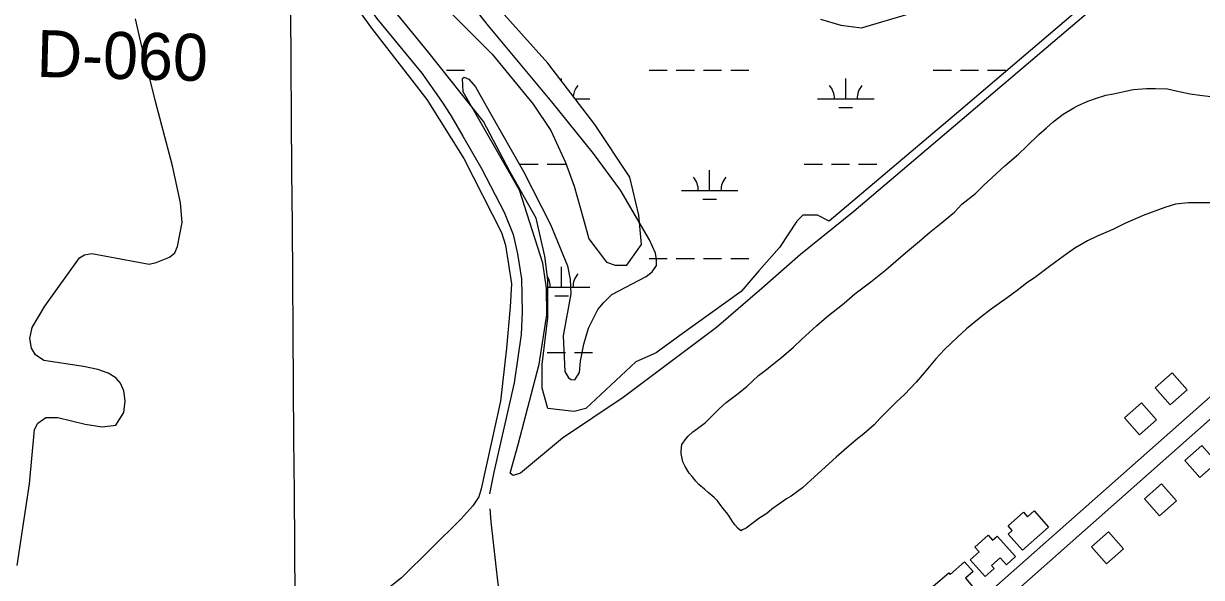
# Model space of a CAD drawing. Extents: x 3535183 to 3573198, y 534952 to 560562.
# Drawn here: x 3554620 to 3556701, y 554240 to 555219 of the extents above; entities that cross this region are included whole.
import ezdxf

# ---------------------------------------------------------------- set-up
doc = ezdxf.new("R2010")
doc.units = 0
for name, color, linetype in [('V-BLDG-OTLN', 7, 'Continuous'), ('V-GRID-MAJR', 7, 'Continuous'), ('V-RIVR-RANG-IDEN', 7, 'Continuous'), ('V-ROAD-CNTR', 7, 'Continuous'), ('V-SITE-VEGE', 7, 'Continuous'), ('V-TOPO-SHOR', 7, 'Continuous'), ('V-WETL-SWMP', 7, 'Continuous')]:
    doc.layers.add(name, color=color, linetype=linetype)

msp = doc.modelspace()

# ---------------------------------------------------------------- linework, layer by layer
at = {"layer": 'V-BLDG-OTLN'}
for points in [[(3556646.042669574, 554545.0218836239), (3556675.9606097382, 554571.571830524), (3556649.4106628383, 554601.4897706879), (3556619.4927226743, 554574.9398237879)], [(3556591.69977826, 554492.1589893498), (3556621.6177184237, 554518.70893625), (3556595.0677715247, 554548.6268764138), (3556565.1498313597, 554522.076929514)], [(3556701.74955816, 554473.0530275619), (3556671.8156180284, 554446.5190806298), (3556698.3485649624, 554416.5861404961), (3556728.282505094, 554443.1190874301)], [(3556630.6077004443, 554405.541162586), (3556600.673760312, 554379.0072156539), (3556627.2067072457, 554349.0742755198), (3556657.140647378, 554375.6072224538)], [(3556431.161, 554329.148), (3556385.1580000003, 554288.01), (3556359.651, 554316.535), (3556367.009, 554323.115), (3556359.872, 554331.096), (3556386.903, 554355.2710000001), (3556393.994, 554347.345), (3556405.606, 554357.726)], [(3556340.137, 554313.201), (3556372.682, 554276.816), (3556356.443, 554262.289), (3556345.45, 554274.584), (3556330.27, 554261.005), (3556334.919, 554255.81), (3556319.18, 554241.734), (3556292.769, 554271.26), (3556308.274, 554285.129), (3556300.637, 554293.667), (3556324.058, 554314.618), (3556331.9080000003, 554305.8420000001)], [(3556536.618888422, 554320.51933263), (3556506.6849482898, 554293.9853856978), (3556533.217895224, 554264.0524455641), (3556563.151835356, 554290.5853924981)], [(3556284.02, 554238.5), (3556302.765, 554216.926), (3556263.6550000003, 554182.938), (3556227.417, 554224.637), (3556254.639, 554248.2930000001), (3556257.267, 554245.273), (3556282.752, 554267.42), (3556297.615, 554250.313)]]:
    msp.add_lwpolyline(points, close=True, dxfattribs=at)
at = {"layer": 'V-GRID-MAJR'}
msp.add_spline([(3555204.1780000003, 540472.404), (3555158.363, 546529.794), (3555112.522, 552590.651), (3555066.681, 558651.524), (3555066.6550000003, 558654.975)], degree=3, dxfattribs=at)
at = {"layer": 'V-ROAD-CNTR'}
for points in [[(3555957.20604725, 553886.76520014), (3556782.72439621, 554618.5097366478), (3557406.0441495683, 555171.660630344)], [(3555977.1060074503, 553864.31524504), (3556802.6303563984, 554596.0657815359), (3557427.46810672, 555150.5646725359)]]:
    msp.add_lwpolyline(points, dxfattribs=at)
at = {"layer": 'V-SITE-VEGE'}
for points in [[(3556641.9020000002, 555359.131), (3556087.273, 554887.024)], [(3555142.62, 555339.3960000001), (3555235.069, 555210.9130000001), (3555332.97, 555085.157), (3555398.125, 554980.414), (3555464.863, 554849.959), (3555471.505, 554827.367), (3555482.085, 554758.809), (3555480.174, 554718.678), (3555473.614, 554645.427), (3555462.788, 554551.9130000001), (3555429.031, 554396.825), (3555424.759, 554382.405), (3555413.864, 554366.811), (3555392.845, 554343.028), (3555288.137, 554239.303), (3555154.599, 554132.432), (3555035.864, 554029.086), (3554894.929, 553916.366), (3554798.378, 553836.803), (3554774.617, 553833.666), (3554712.2600000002, 553858.934), (3554646.392, 553885.367), (3554598.457, 553904.027)], [(3556087.273, 554887.024), (3555993.095, 554811.012), (3555925.268, 554751.2660000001), (3555844.577, 554681.753), (3555679.665, 554557.941), (3555572.449, 554486.062), (3555497.991, 554424.36), (3555485.122, 554420.055), (3555480.0470000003, 554424.344), (3555494.045, 554475.0700000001), (3555530.981, 554617.105), (3555544.948, 554704.113), (3555544.125, 554751.317), (3555537.843, 554795.783), (3555496.378, 554924.486), (3555396.744, 555098.39), (3555395.944, 555121.794), (3555398.6720000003, 555124.528), (3555406.8680000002, 555120.635), (3555418.582, 555107.38), (3555442.808, 555064.491), (3555503.761, 554957.653), (3555551.049, 554863.676), (3555581.15, 554790.751), (3555586.244, 554766.566), (3555587.438, 554741.601), (3555573.458, 554667.079), (3555576.6350000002, 554604.273), (3555582.887, 554592.964), (3555587.9620000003, 554589.849), (3555594.204, 554589.072), (3555602.384, 554602.343), (3555604.3170000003, 554622.242), (3555610.142, 554652.286), (3555618.309, 554680.772), (3555635.054, 554713.556), (3555644.798, 554725.658), (3555659.609, 554740.495), (3555720.4390000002, 554772.149), (3555730.966, 554780.351), (3555738.756, 554791.671), (3555738.748, 554802.202), (3555736.786, 554813.517), (3555726.235, 554836.9130000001), (3555674.66, 554924.643), (3555627.009, 554989.36), (3555553.5840000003, 555080.582), (3555441.895, 555215.074), (3555349.3310000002, 555332.808)], [(3554609.438, 554261.296), (3554631.126, 554405.4670000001), (3554639.613, 554501.316), (3554645.8370000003, 554512.618), (3554659.8540000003, 554522.76), (3554680.893, 554522.781), (3554729.602, 554510.747), (3554759.606, 554506.098), (3554783.3680000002, 554509.235), (3554797.375, 554531.456), (3554799.691, 554552.106), (3554797.34, 554569.635), (3554791.8740000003, 554583.655), (3554783.295, 554592.998), (3554770.04, 554601.1680000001), (3554751.725, 554607.388), (3554726.395, 554613.206), (3554656.257, 554623.6630000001), (3554641.833, 554633.78), (3554634.4220000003, 554645.462), (3554631.679, 554662.213), (3554635.949, 554682.084), (3554658.1210000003, 554719.507), (3554719.213, 554805.272), (3554728.169, 554810.3420000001), (3554741.022, 554812.694), (3554842.3340000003, 554794.083), (3554854.799, 554796.822), (3554878.166, 554806.193), (3554887.9020000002, 554813.605), (3554892.566, 554824.906), (3554900.7090000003, 554867.379), (3554897.952, 554902.052), (3554883.4790000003, 554967.881), (3554853.377, 555081.616), (3554827.573, 555186.005), (3554818.184, 555227.682)], [(3556116.8680000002, 554762.776), (3556143.73, 554783.7220000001), (3556161.036, 554799.279), (3556178.345, 554813.64), (3556202.8170000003, 554834.583), (3556220.72, 554849.541), (3556238.628, 554863.906), (3556264.89, 554886.045), (3556278.015, 554899.803), (3556301.8910000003, 554918.954), (3556316.215, 554932.712), (3556353.812, 554967.416), (3556377.683, 554988.357), (3556392.603, 555002.715), (3556414.086, 555023.058), (3556427.216, 555035.022), (3556439.154, 555045.1950000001), (3556457.062, 555058.957), (3556475.5670000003, 555070.336), (3556482.1350000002, 555073.93), (3556500.647, 555081.719), (3556513.787, 555086.515), (3556532.301, 555092.514), (3556545.443, 555094.92), (3556566.9450000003, 555099.729), (3556581.281, 555102.733), (3556603.983, 555104.556), (3556620.115, 555104.574), (3556641.029, 555104.003), (3556656.568, 555100.438), (3556681.074, 555095.0920000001), (3556698.4, 555092.725), (3556717.524, 555090.357)], [(3556726.126, 554902.16), (3556678.33, 554902.101), (3556655.0270000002, 554899.682), (3556636.514, 554894.282), (3556598.294, 554879.892), (3556565.45, 554865.511), (3556544.5500000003, 554855.329), (3556515.886, 554842.746), (3556499.765, 554834.957), (3556477.673, 554822.383), (3556463.347, 554812.206), (3556443.647, 554797.843), (3556430.515, 554787.669), (3556408.43, 554771.508), (3556392.312, 554760.136), (3556375.598, 554747.567), (3556357.691, 554734.401), (3556329.633, 554714.052), (3556311.129, 554700.287), (3556286.062, 554679.344), (3556269.948, 554664.982), (3556247.271, 554642.8470000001), (3556231.757, 554626.694), (3556211.474, 554601.575), (3556197.154, 554585.425), (3556176.271, 554563.292), (3556162.545, 554550.728), (3556133.9020000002, 554522.013), (3556123.162, 554510.0480000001), (3556104.66, 554493.894), (3556090.933, 554483.121), (3556070.043, 554465.172), (3556055.719, 554452.606), (3556010.958, 554411.92), (3555996.636, 554398.16), (3555976.341, 554383.7930000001), (3555967.983, 554379.005), (3555952.461, 554367.632), (3555942.313, 554360.45), (3555933.359, 554353.27), (3555919.032, 554344.287), (3555909.482, 554336.509), (3555896.948, 554326.932), (3555890.378, 554323.938), (3555887.392, 554322.14), (3555882.608, 554326.318), (3555876.626, 554332.882), (3555872.435, 554338.85), (3555867.045, 554348.406), (3555862.857, 554354.376), (3555858.667, 554359.15), (3555853.881, 554365.117), (3555846.1, 554375.265), (3555840.1180000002, 554381.233), (3555829.95, 554390.183), (3555823.37, 554396.149), (3555813.201, 554404.5), (3555807.8170000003, 554410.468), (3555801.235, 554418.226), (3555796.446, 554424.196), (3555789.262, 554436.138), (3555785.0700000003, 554444.496), (3555782.063, 554459.43), (3555782.057, 554463.612), (3555783.239, 554474.966), (3555790.9930000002, 554485.73), (3555794.573, 554489.916), (3555802.926, 554497.6950000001), (3555810.686, 554503.083), (3555825.014, 554513.855), (3555833.964, 554522.828), (3555849.477, 554538.98), (3555861.415, 554549.153), (3555882.9050000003, 554565.311), (3555898.423, 554577.878), (3555918.7120000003, 554597.023), (3555933.04, 554607.795), (3555945.574, 554617.97), (3555959.301, 554628.74), (3555980.191, 554647.291), (3555995.111, 554661.049), (3556021.3680000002, 554684.982), (3556039.272, 554700.541), (3556069.715, 554725.076), (3556088.815, 554741.233), (3556116.8680000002, 554762.776)]]:
    msp.add_lwpolyline(points, dxfattribs=at)
at = {"layer": 'V-TOPO-SHOR'}
for points in [[(3554955.464, 555644.806), (3555003.1, 555557.137), (3555130.7260000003, 555387.287), (3555243.915, 555228.726), (3555323.916, 555131.3420000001), (3555358.654, 555081.8640000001), (3555375.4390000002, 555056.541), (3555396.521, 555020.305), (3555429.318, 554963.029), (3555469.539, 554885.49), (3555485.167, 554846.52), (3555492.994, 554811.833), (3555500.0500000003, 554768.178), (3555501.27, 554709.706), (3555499.357, 554669.553), (3555486.9590000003, 554583.778), (3555451.236, 554426.258), (3555445.024, 554396.626), (3555443.472, 554387.658)], [(3555443.8850000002, 554361.15), (3555445.856, 554338.151), (3555458.426, 554229.011), (3555472.1350000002, 554155.736)]]:
    msp.add_lwpolyline(points, dxfattribs=at)
at = {"layer": 'V-WETL-SWMP'}
for p, q in [((3555367.598674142, 555136.7203181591), (3555399.598674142, 555136.7203181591)), ((3555725.506674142, 555136.7203181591), (3555757.506674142, 555136.7203181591)), ((3555773.506674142, 555136.7203181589), (3555805.506674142, 555136.7203181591)), ((3555821.506674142, 555136.7203181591), (3555853.506674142, 555136.7203181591)), ((3555869.506674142, 555136.7203181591), (3555901.506674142, 555136.7203181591)), ((3556227.414674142, 555136.7203181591), (3556259.414674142, 555136.7203181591)), ((3556275.414674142, 555136.7203181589), (3556307.414674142, 555136.7203181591)), ((3556323.414674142, 555136.7203181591), (3556355.414674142, 555136.7203181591)), ((3555570.914674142, 555117.3949242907), (3555570.914674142, 555121.9783181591)), ((3556072.8226741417, 555085.9783181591), (3556072.8226741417, 555121.9783181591)), ((3555594.8510396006, 555085.9783181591), (3555620.9146741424, 555085.9783181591)), ((3556022.8226741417, 555085.9783181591), (3556122.8226741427, 555085.9783181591)), ((3556060.8226741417, 555070.5473181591), (3556084.8226741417, 555070.5473181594)), ((3555497.506674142, 554970.5463181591), (3555529.5066741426, 554970.5463181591)), ((3555545.506674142, 554970.5463181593), (3555577.506674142, 554970.5463181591)), ((3555999.414674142, 554970.5463181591), (3556031.4146741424, 554970.5463181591)), ((3556047.414674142, 554970.5463181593), (3556079.414674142, 554970.5463181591)), ((3556095.414674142, 554970.5463181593), (3556127.414674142, 554970.5463181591)), ((3555832.350674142, 554924.1163181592), (3555832.350674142, 554960.1163181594)), ((3555782.3506741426, 554924.1163181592), (3555882.350674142, 554924.1163181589)), ((3555820.350674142, 554908.6853181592), (3555844.350674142, 554908.6853181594)), ((3555725.506674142, 554804.0453181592), (3555757.506674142, 554804.0453181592)), ((3555773.506674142, 554804.0453181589), (3555805.506674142, 554804.0453181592)), ((3555821.506674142, 554804.0453181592), (3555853.506674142, 554804.0453181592)), ((3555869.506674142, 554804.0453181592), (3555901.506674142, 554804.0453181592)), ((3555570.914674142, 554753.3033181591), (3555570.914674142, 554789.3033181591)), ((3555546.613, 554753.3033181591), (3555620.9146741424, 554753.3033181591)), ((3555558.914674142, 554737.8723181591), (3555582.914674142, 554737.8723181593)), ((3555545.506674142, 554637.8713181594), (3555577.506674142, 554637.8713181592)), ((3555593.506674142, 554637.8713181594), (3555625.506674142, 554637.8713181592))]:
    msp.add_line(p, q, dxfattribs=at)
for points in [[(3556700.7090000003, 555428.759), (3556276.333, 555066.486), (3556043.443, 554869.824), (3556022.742, 554880.174), (3555996.866, 554880.174), (3555986.515, 554869.824), (3555955.463, 554823.246), (3555919.236, 554781.843), (3555888.184, 554745.616), (3555779.502, 554667.986), (3555738.099, 554636.934), (3555701.872, 554621.408), (3555613.892, 554538.603), (3555593.19, 554533.428), (3555546.613, 554538.603), (3555536.262, 554574.83), (3555536.262, 554616.233), (3555546.613, 554699.0380000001), (3555546.613, 554766.317), (3555541.437, 554807.72), (3555525.911, 554874.9990000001), (3555479.333, 554957.804), (3555432.755, 555045.785), (3555334.424, 555169.993), (3555199.866, 555335.603)], [(3555375.827, 555237.272), (3555448.281, 555164.817)], [(3555448.281, 555164.817), (3555520.736, 555076.837), (3555551.788, 555030.259), (3555577.665, 554973.33), (3555593.19, 554931.928), (3555608.716, 554874.9990000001), (3555619.0670000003, 554838.772), (3555650.119, 554797.3690000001), (3555665.645, 554792.194), (3555686.346, 554792.194), (3555712.223, 554828.421), (3555707.048, 554880.174), (3555691.522, 554947.454), (3555629.418, 555040.609), (3555546.613, 555149.291), (3555453.457, 555252.7980000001)], [(3556027.918, 555226.921), (3556064.145, 555216.5700000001), (3556100.372, 555211.395), (3556188.353, 555237.272)]]:
    msp.add_lwpolyline(points, dxfattribs=at)
for centre, radius, start, end in [((3555626.157610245, 555086.4531213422), 35.24628790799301, 139.22817693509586, 172.92130442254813), ((3556017.57973804, 555086.4531213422), 35.24628790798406, 359.2281799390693, 40.771838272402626), ((3556128.065610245, 555086.4531213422), 35.24628790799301, 139.2281769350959, 180.77183526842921), ((3555777.107738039, 554924.5911213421), 35.24628790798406, 359.2281799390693, 40.771838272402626), ((3555887.5936102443, 554924.5911213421), 35.24628790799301, 139.2281769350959, 180.77183526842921), ((3555515.67173804, 554753.7781213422), 35.24628790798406, 359.2281799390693, 30.89046615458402), ((3555626.157610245, 554753.7781213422), 35.24628790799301, 139.2281769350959, 180.77183526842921)]:
    msp.add_arc(centre, radius, start, end, dxfattribs=at)

# ---------------------------------------------------------------- texts
at = {"layer": 'V-RIVR-RANG-IDEN'}
msp.add_text('D-060', height=83, rotation=358.5403257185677, dxfattribs=at).set_placement((3554642.8604343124, 555124.9520799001))

doc.saveas('drawing.dxf')
